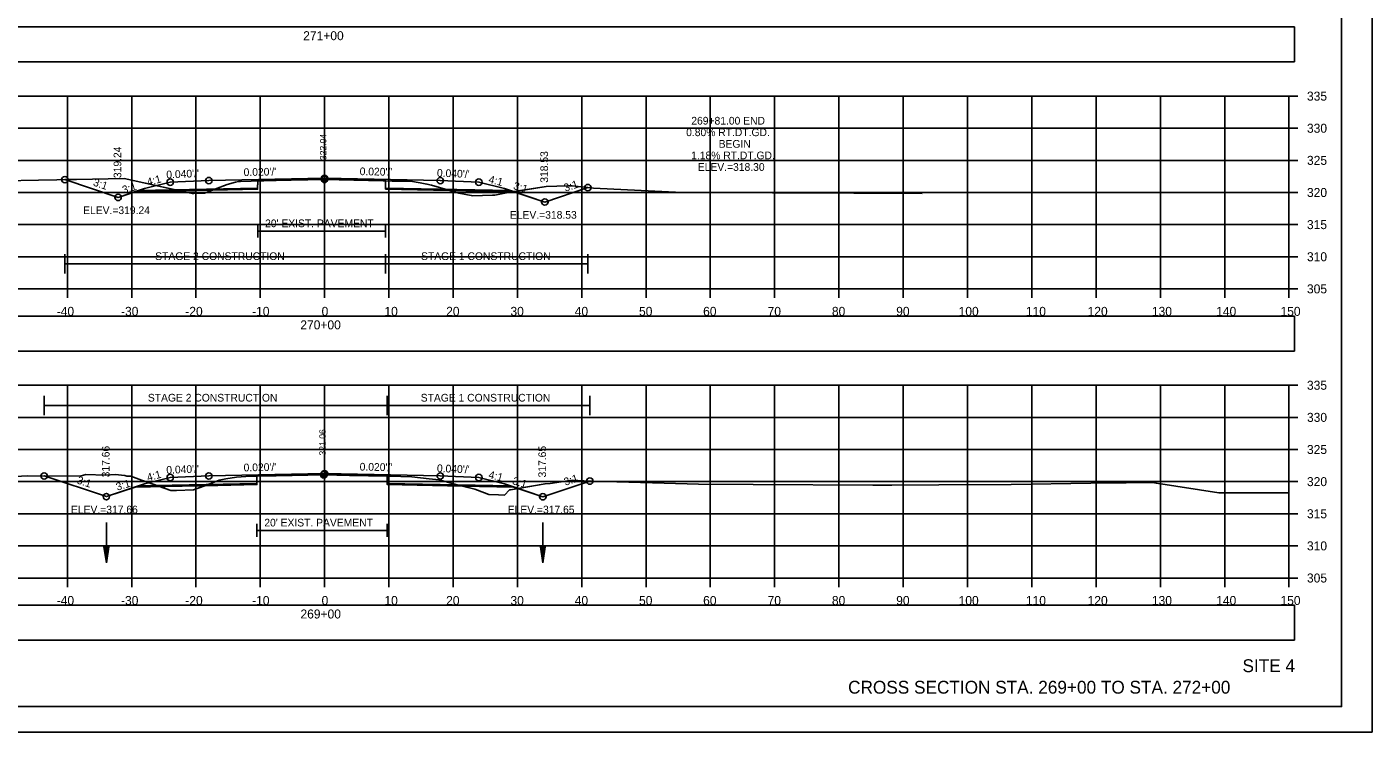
# Model space of a CAD drawing. Extents: x 1376273 to 1384221, y 378927 to 384592.
# Drawn here: x 1380145.4 to 1380354.6, y 383311.9 to 383421.7 of the extents above; entities that cross this region are included whole.
import ezdxf

# ---------------------------------------------------------------- set-up
doc = ezdxf.new("R2010")
doc.units = 0
for name, color, linetype in [('R_Alt Surface', 7, 'Continuous'), ('R_Axis', 7, 'Continuous'), ('R_Axis Annot', 7, 'Continuous'), ('R_Border', 7, 'Continuous'), ('R_Border Notes', 7, 'Continuous'), ('R_Contours', 7, 'Continuous'), ('R_Dimension', 7, 'Continuous'), ('R_Draft', 7, 'Continuous'), ('R_Exist Surface', 7, 'Continuous'), ('R_Fin Surface', 7, 'Continuous'), ('R_Grid', 7, 'Continuous'), ('R_No Plot', 7, 'Continuous'), ('R_Water', 7, 'Continuous'), ('R_Xsect Elev', 7, 'Continuous'), ('R_Xsect Slope', 7, 'Continuous'), ('T_Detection Zones', 7, 'Continuous')]:
    doc.layers.add(name, color=color, linetype=linetype)

msp = doc.modelspace()

# ---------------------------------------------------------------- linework, layer by layer
at = {"layer": 'R_Alt Surface'}
for points in [[(1380162.72, 383396.19), (1380181.25, 383396.56), (1380181.26, 383397.73), (1380191.66, 383397.93), (1380201.15, 383397.74), (1380201.16, 383396.58), (1380220.59, 383396.19)], [(1380181.26, 383390.88), (1380181.26, 383388.88)], [(1380181.26, 383389.88), (1380201.15, 383389.88)], [(1380201.15, 383390.88), (1380201.15, 383388.88)], [(1380162.72, 383350.22), (1380181.13, 383350.58), (1380181.14, 383351.75), (1380191.66, 383351.96), (1380201.4, 383351.77), (1380201.41, 383350.6), (1380220.59, 383350.22)], [(1380181.14, 383344.3), (1380181.14, 383342.3)], [(1380201.4, 383344.3), (1380201.4, 383342.3)], [(1380181.14, 383343.3), (1380201.4, 383343.3)]]:
    msp.add_lwpolyline(points, dxfattribs=at)
at = {"layer": 'R_Axis'}
for p, q in [((1380341.66, 383380.89), (1380341.66, 383410.89)), ((1380343.06, 383410.89), (1380341.66, 383410.89)), ((1380343.06, 383405.89), (1380341.66, 383405.89)), ((1380343.06, 383400.89), (1380341.66, 383400.89)), ((1380343.06, 383395.89), (1380341.66, 383395.89)), ((1380343.06, 383390.89), (1380341.66, 383390.89)), ((1380343.06, 383385.89), (1380341.66, 383385.89)), ((1380041.66, 383380.89), (1380341.66, 383380.89)), ((1380151.66, 383379.49), (1380151.66, 383380.89)), ((1380161.66, 383379.49), (1380161.66, 383380.89)), ((1380171.66, 383379.49), (1380171.66, 383380.89)), ((1380181.66, 383379.49), (1380181.66, 383380.89)), ((1380191.66, 383379.49), (1380191.66, 383380.89)), ((1380201.66, 383379.49), (1380201.66, 383380.89)), ((1380211.66, 383379.49), (1380211.66, 383380.89)), ((1380221.66, 383379.49), (1380221.66, 383380.89)), ((1380231.66, 383379.49), (1380231.66, 383380.89)), ((1380241.66, 383379.49), (1380241.66, 383380.89)), ((1380251.66, 383379.49), (1380251.66, 383380.89)), ((1380261.66, 383379.49), (1380261.66, 383380.89)), ((1380271.66, 383379.49), (1380271.66, 383380.89)), ((1380281.66, 383379.49), (1380281.66, 383380.89)), ((1380291.66, 383379.49), (1380291.66, 383380.89)), ((1380301.66, 383379.49), (1380301.66, 383380.89)), ((1380311.66, 383379.49), (1380311.66, 383380.89)), ((1380321.66, 383379.49), (1380321.66, 383380.89)), ((1380331.66, 383379.49), (1380331.66, 383380.89)), ((1380341.66, 383379.49), (1380341.66, 383380.89)), ((1380343.06, 383380.89), (1380341.66, 383380.89)), ((1380341.66, 383335.89), (1380341.66, 383365.89)), ((1380343.06, 383365.89), (1380341.66, 383365.89)), ((1380343.06, 383360.89), (1380341.66, 383360.89)), ((1380343.06, 383355.89), (1380341.66, 383355.89)), ((1380343.06, 383350.89), (1380341.66, 383350.89)), ((1380343.06, 383345.89), (1380341.66, 383345.89)), ((1380343.06, 383340.89), (1380341.66, 383340.89)), ((1380041.66, 383335.89), (1380341.66, 383335.89)), ((1380151.66, 383334.49), (1380151.66, 383335.89)), ((1380161.66, 383334.49), (1380161.66, 383335.89)), ((1380171.66, 383334.49), (1380171.66, 383335.89)), ((1380181.66, 383334.49), (1380181.66, 383335.89)), ((1380191.66, 383334.49), (1380191.66, 383335.89)), ((1380201.66, 383334.49), (1380201.66, 383335.89)), ((1380211.66, 383334.49), (1380211.66, 383335.89)), ((1380221.66, 383334.49), (1380221.66, 383335.89)), ((1380231.66, 383334.49), (1380231.66, 383335.89)), ((1380241.66, 383334.49), (1380241.66, 383335.89)), ((1380251.66, 383334.49), (1380251.66, 383335.89)), ((1380261.66, 383334.49), (1380261.66, 383335.89)), ((1380271.66, 383334.49), (1380271.66, 383335.89)), ((1380281.66, 383334.49), (1380281.66, 383335.89)), ((1380291.66, 383334.49), (1380291.66, 383335.89)), ((1380301.66, 383334.49), (1380301.66, 383335.89)), ((1380311.66, 383334.49), (1380311.66, 383335.89)), ((1380321.66, 383334.49), (1380321.66, 383335.89)), ((1380331.66, 383334.49), (1380331.66, 383335.89)), ((1380341.66, 383334.49), (1380341.66, 383335.89)), ((1380343.06, 383335.89), (1380341.66, 383335.89))]:
    msp.add_line(p, q, dxfattribs=at)
at = {"layer": 'R_Axis Annot'}
for points in [[(1380040.81, 383416.25), (1380342.5, 383416.25), (1380342.5, 383421.66), (1380040.81, 383421.66)], [(1380040.81, 383371.22), (1380342.5, 383371.22), (1380342.5, 383376.63), (1380040.81, 383376.63)], [(1380040.81, 383326.23), (1380342.5, 383326.23), (1380342.5, 383331.65), (1380040.81, 383331.65)]]:
    msp.add_lwpolyline(points, close=True, dxfattribs=at)
at = {"layer": 'R_Border'}
for q in [(1380349.84, 383521.35), (1380033.66, 383315.89)]:
    msp.add_line((1380349.84, 383315.89), q, dxfattribs=at)
at = {"layer": 'R_Contours'}
for points in [[(1380201.15, 383397.7), (1380202.15, 383397.67), (1380204.65, 383397.65), (1380205.01, 383397.64), (1380206.53, 383397.39), (1380207.57, 383397.21), (1380208.27, 383397.01), (1380211.13, 383396.21), (1380201.16, 383396.41)], [(1380211.13, 383396.21), (1380212.57, 383395.81), (1380214.48, 383395.43), (1380214.68, 383395.38), (1380217.76, 383395.46), (1380218.15, 383395.48), (1380220.74, 383395.97), (1380220.75, 383395.97), (1380220.77, 383395.97), (1380221.02, 383396.01)], [(1380221.02, 383396.01), (1380226.13, 383396.84), (1380229.43, 383396.91), (1380230.18, 383396.93), (1380230.63, 383396.87), (1380232.62, 383396.65), (1380225.92, 383394.41), (1380221.12, 383396.01)], [(1380201.4, 383351.76), (1380202.4, 383351.74), (1380203.53, 383351.7), (1380205.22, 383351.65), (1380207.94, 383351.3), (1380209.46, 383351.19), (1380212.27, 383350.4), (1380213.09, 383350.2), (1380201.41, 383350.43)], [(1380213.09, 383350.2), (1380215.05, 383349.72), (1380215.43, 383349.58), (1380217.2, 383348.88), (1380218.71, 383348.82), (1380219.64, 383348.8), (1380220.45, 383349.61), (1380220.46, 383349.61), (1380220.56, 383349.63), (1380221.74, 383349.83), (1380221.12, 383350.04)], [(1380221.74, 383349.83), (1380225.95, 383350.56), (1380226.74, 383350.61), (1380230.19, 383351.14), (1380232.01, 383351.03), (1380232.93, 383350.98), (1380225.61, 383348.54)]]:
    msp.add_lwpolyline(points, close=True, dxfattribs=at)
at = {"layer": 'R_Dimension'}
for p, q in [((1380151.27, 383383.28), (1380151.27, 383386.28)), ((1380201.15, 383383.28), (1380201.15, 383386.28)), ((1380232.62, 383383.28), (1380232.62, 383386.28)), ((1380151.27, 383384.78), (1380232.62, 383384.78)), ((1380148.04, 383361.25), (1380148.04, 383364.25)), ((1380201.4, 383361.25), (1380201.4, 383364.25)), ((1380232.93, 383361.25), (1380232.93, 383364.25)), ((1380148.04, 383362.75), (1380232.93, 383362.75))]:
    msp.add_line(p, q, dxfattribs=at)
at = {"layer": 'R_Exist Surface'}
for points in [[(1380130.8, 383397.52), (1380147.19, 383397.83), (1380150.01, 383397.86), (1380153.07, 383397.93), (1380160.51, 383398.06), (1380169.67, 383396.04), (1380171.06, 383395.74), (1380171.31, 383395.75), (1380173.01, 383395.8), (1380173.93, 383396.14), (1380176.53, 383397.14), (1380177.82, 383397.49), (1380178.29, 383397.61), (1380178.61, 383397.62), (1380180.26, 383397.67), (1380190.01, 383397.9), (1380191.64, 383397.93), (1380200.8, 383397.71), (1380202.15, 383397.67), (1380204.65, 383397.65), (1380205.01, 383397.64), (1380206.53, 383397.39), (1380207.57, 383397.21), (1380208.27, 383397.01), (1380212.57, 383395.81), (1380214.48, 383395.43), (1380214.68, 383395.38), (1380217.76, 383395.46), (1380218.15, 383395.48), (1380220.74, 383395.97), (1380220.75, 383395.97), (1380220.77, 383395.97), (1380226.13, 383396.84), (1380229.43, 383396.91), (1380230.18, 383396.93), (1380230.63, 383396.87), (1380233.47, 383396.55), (1380247.27, 383395.89), (1380247.61, 383395.88), (1380248.62, 383395.88), (1380273.98, 383395.8), (1380284.6, 383395.75)], [(1380143.63, 383351.7), (1380145.38, 383351.79), (1380153.64, 383351.74), (1380154.54, 383352.02), (1380157.61, 383351.9), (1380159.11, 383351.99), (1380160.62, 383351.85), (1380160.9, 383351.72), (1380161.53, 383351.76), (1380163.2, 383351.1), (1380167.75, 383349.51), (1380168.65, 383349.52), (1380171.3, 383349.62), (1380174.25, 383350.71), (1380175.29, 383351.14), (1380176.31, 383351.32), (1380177.98, 383351.6), (1380179.44, 383351.68), (1380180.14, 383351.72), (1380184.13, 383351.79), (1380191.54, 383351.95), (1380195.55, 383351.86), (1380202.4, 383351.74), (1380203.53, 383351.7), (1380205.22, 383351.65), (1380207.94, 383351.3), (1380209.46, 383351.19), (1380212.27, 383350.4), (1380215.05, 383349.72), (1380215.43, 383349.58), (1380217.2, 383348.88), (1380218.71, 383348.82), (1380219.64, 383348.8), (1380220.45, 383349.61), (1380220.46, 383349.61), (1380220.56, 383349.63), (1380225.95, 383350.56), (1380226.74, 383350.61), (1380230.19, 383351.14), (1380232.01, 383351.03), (1380233.42, 383350.95), (1380244.47, 383350.65), (1380249.83, 383350.5), (1380258.31, 383350.45), (1380276.94, 383350.34), (1380279.89, 383350.35), (1380287.22, 383350.37), (1380298.46, 383350.46), (1380310.85, 383350.63), (1380316.32, 383350.68), (1380320.12, 383350.76), (1380320.43, 383350.76), (1380321.05, 383350.63), (1380330.76, 383349.16), (1380337.9, 383349.17), (1380341.66, 383349.17)]]:
    msp.add_lwpolyline(points, dxfattribs=at)
at = {"layer": 'R_Fin Surface'}
for points in [[(1380151.27, 383397.89), (1380159.55, 383395.13), (1380162.74, 383396.2), (1380163.66, 383396.5), (1380167.66, 383397.5), (1380173.66, 383397.74), (1380191.66, 383398.1), (1380209.66, 383397.74), (1380215.66, 383397.5), (1380219.66, 383396.5), (1380220.57, 383396.2), (1380225.92, 383394.41), (1380232.62, 383396.65)], [(1380148.04, 383351.77), (1380148.04, 383351.77), (1380157.72, 383348.55), (1380162.74, 383350.22), (1380163.66, 383350.53), (1380167.66, 383351.53), (1380173.66, 383351.77), (1380191.66, 383352.13), (1380209.66, 383351.77), (1380215.66, 383351.53), (1380219.66, 383350.53), (1380220.57, 383350.22), (1380225.61, 383348.54), (1380232.93, 383350.98)]]:
    msp.add_lwpolyline(points, dxfattribs=at)
at = {"layer": 'R_Grid'}
for p, q in [((1380041.66, 383410.89), (1380341.66, 383410.89)), ((1380151.66, 383380.89), (1380151.66, 383410.89)), ((1380161.66, 383380.89), (1380161.66, 383410.89)), ((1380171.66, 383380.89), (1380171.66, 383410.89)), ((1380181.66, 383380.89), (1380181.66, 383410.89)), ((1380191.66, 383380.89), (1380191.66, 383410.89)), ((1380201.66, 383380.89), (1380201.66, 383410.89)), ((1380211.66, 383380.89), (1380211.66, 383410.89)), ((1380221.66, 383380.89), (1380221.66, 383410.89)), ((1380231.66, 383380.89), (1380231.66, 383410.89)), ((1380241.66, 383380.89), (1380241.66, 383410.89)), ((1380251.66, 383380.89), (1380251.66, 383410.89)), ((1380261.66, 383380.89), (1380261.66, 383410.89)), ((1380271.66, 383380.89), (1380271.66, 383410.89)), ((1380281.66, 383380.89), (1380281.66, 383410.89)), ((1380291.66, 383380.89), (1380291.66, 383410.89)), ((1380301.66, 383380.89), (1380301.66, 383410.89)), ((1380311.66, 383380.89), (1380311.66, 383410.89)), ((1380321.66, 383380.89), (1380321.66, 383410.89)), ((1380331.66, 383380.89), (1380331.66, 383410.89)), ((1380341.66, 383380.89), (1380341.66, 383410.89)), ((1380041.66, 383405.89), (1380341.66, 383405.89)), ((1380041.66, 383400.89), (1380341.66, 383400.89)), ((1380041.66, 383395.89), (1380341.66, 383395.89)), ((1380041.66, 383390.89), (1380341.66, 383390.89)), ((1380041.66, 383385.89), (1380341.66, 383385.89)), ((1380041.66, 383380.89), (1380341.66, 383380.89)), ((1380041.66, 383365.89), (1380341.66, 383365.89)), ((1380151.66, 383335.89), (1380151.66, 383365.89)), ((1380161.66, 383335.89), (1380161.66, 383365.89)), ((1380171.66, 383335.89), (1380171.66, 383365.89)), ((1380181.66, 383335.89), (1380181.66, 383365.89)), ((1380191.66, 383335.89), (1380191.66, 383365.89)), ((1380201.66, 383335.89), (1380201.66, 383365.89)), ((1380211.66, 383335.89), (1380211.66, 383365.89)), ((1380221.66, 383335.89), (1380221.66, 383365.89)), ((1380231.66, 383335.89), (1380231.66, 383365.89)), ((1380241.66, 383335.89), (1380241.66, 383365.89)), ((1380251.66, 383335.89), (1380251.66, 383365.89)), ((1380261.66, 383335.89), (1380261.66, 383365.89)), ((1380271.66, 383335.89), (1380271.66, 383365.89)), ((1380281.66, 383335.89), (1380281.66, 383365.89)), ((1380291.66, 383335.89), (1380291.66, 383365.89)), ((1380301.66, 383335.89), (1380301.66, 383365.89)), ((1380311.66, 383335.89), (1380311.66, 383365.89)), ((1380321.66, 383335.89), (1380321.66, 383365.89)), ((1380331.66, 383335.89), (1380331.66, 383365.89)), ((1380341.66, 383335.89), (1380341.66, 383365.89)), ((1380041.66, 383360.89), (1380341.66, 383360.89)), ((1380041.66, 383355.89), (1380341.66, 383355.89)), ((1380041.66, 383350.89), (1380341.66, 383350.89)), ((1380041.66, 383345.89), (1380341.66, 383345.89)), ((1380041.66, 383340.89), (1380341.66, 383340.89)), ((1380041.66, 383335.89), (1380341.66, 383335.89))]:
    msp.add_line(p, q, dxfattribs=at)
at = {"layer": 'R_No Plot'}
msp.add_line((1380021.26, 383311.91), (1380354.59, 383311.91), dxfattribs=at)
for points in [[(1380021.25, 383525.24), (1380354.59, 383525.24), (1380354.59, 383311.91), (1380021.25, 383311.91)], [(1380267.58, 383521.35), (1380267.58, 383511.47), (1380303.31, 383511.47), (1380303.31, 383508.55), (1380326.51, 383508.55), (1380326.51, 383484.22), (1380349.84, 383484.22), (1380349.84, 383315.89), (1380033.66, 383315.89), (1380033.66, 383521.35)]]:
    msp.add_lwpolyline(points, close=True, dxfattribs=at)
for points in [[(1380162.19, 383396.01), (1380181.25, 383396.39), (1380181.26, 383397.73), (1380191.66, 383397.93), (1380201.15, 383397.74), (1380201.16, 383396.41), (1380221.12, 383396.01)], [(1380162.19, 383350.04), (1380181.13, 383350.42), (1380181.14, 383351.75), (1380191.66, 383351.96), (1380201.4, 383351.77), (1380201.41, 383350.43), (1380221.12, 383350.04)]]:
    msp.add_lwpolyline(points, dxfattribs=at)
for centre in [(1380151.27, 383397.89), (1380167.66, 383397.5), (1380173.66, 383397.74), (1380191.64, 383397.93), (1380191.66, 383398.1), (1380209.66, 383397.74), (1380215.66, 383397.5), (1380159.55, 383395.13), (1380159.55, 383395.13), (1380232.62, 383396.65), (1380225.92, 383394.41), (1380225.92, 383394.41), (1380148.04, 383351.77), (1380167.66, 383351.53), (1380173.66, 383351.77), (1380191.54, 383351.95), (1380191.66, 383352.13), (1380209.66, 383351.77), (1380215.66, 383351.53), (1380232.93, 383350.98), (1380157.72, 383348.55), (1380157.72, 383348.55), (1380225.61, 383348.54), (1380225.61, 383348.54)]:
    msp.add_circle(centre, 0.5, dxfattribs=at)
at = {"layer": 'R_Water'}
for p, q in [((1380157.72, 383344.51), (1380157.72, 383338.26)), ((1380225.61, 383344.51), (1380225.61, 383338.26)), ((1380157.34, 383340.76), (1380157.72, 383338.26)), ((1380158.09, 383340.76), (1380157.34, 383340.76)), ((1380157.41, 383340.76), (1380157.72, 383338.68)), ((1380157.47, 383340.76), (1380157.72, 383339.11)), ((1380157.53, 383340.76), (1380157.72, 383339.52)), ((1380157.6, 383340.76), (1380157.72, 383339.95)), ((1380157.66, 383340.76), (1380157.72, 383340.36)), ((1380158.09, 383340.76), (1380157.72, 383338.26)), ((1380157.84, 383340.76), (1380157.72, 383339.95)), ((1380157.97, 383340.76), (1380157.72, 383339.11)), ((1380158.03, 383340.76), (1380157.72, 383338.68)), ((1380157.91, 383340.76), (1380157.72, 383339.52)), ((1380157.78, 383340.76), (1380157.72, 383340.36)), ((1380225.24, 383340.76), (1380225.61, 383338.26)), ((1380225.99, 383340.76), (1380225.24, 383340.76)), ((1380225.3, 383340.76), (1380225.61, 383338.68)), ((1380225.36, 383340.76), (1380225.61, 383339.11)), ((1380225.43, 383340.76), (1380225.61, 383339.52)), ((1380225.49, 383340.76), (1380225.61, 383339.95)), ((1380225.55, 383340.76), (1380225.61, 383340.36)), ((1380225.99, 383340.76), (1380225.61, 383338.26)), ((1380225.73, 383340.76), (1380225.61, 383339.95)), ((1380225.86, 383340.76), (1380225.61, 383339.11)), ((1380225.93, 383340.76), (1380225.61, 383338.68)), ((1380225.8, 383340.76), (1380225.61, 383339.52)), ((1380225.67, 383340.76), (1380225.61, 383340.36))]:
    msp.add_line(p, q, dxfattribs=at)
at = {"layer": 'T_Detection Zones'}
for points in [[(1380151.27, 383397.89), (1380153.07, 383397.93), (1380160.51, 383398.06), (1380169.15, 383396.15), (1380162.19, 383396.01), (1380159.55, 383395.13)], [(1380181.26, 383397.69), (1380190.01, 383397.9), (1380191.64, 383397.93), (1380200.8, 383397.71), (1380201.15, 383397.7), (1380201.15, 383397.74), (1380191.66, 383397.93), (1380181.26, 383397.73)], [(1380169.15, 383396.15), (1380169.67, 383396.04), (1380171.06, 383395.74), (1380171.31, 383395.75), (1380173.01, 383395.8), (1380173.93, 383396.14), (1380174.21, 383396.25)], [(1380174.21, 383396.25), (1380176.53, 383397.14), (1380177.82, 383397.49), (1380178.29, 383397.61), (1380178.61, 383397.62), (1380180.26, 383397.67), (1380181.26, 383397.69), (1380181.25, 383396.39)], [(1380148.04, 383351.77), (1380153.64, 383351.74), (1380154.54, 383352.02), (1380157.61, 383351.9), (1380159.11, 383351.99), (1380160.62, 383351.85), (1380160.9, 383351.72), (1380161.53, 383351.76), (1380163.2, 383351.1), (1380166.03, 383350.11), (1380162.19, 383350.04), (1380157.72, 383348.55)], [(1380173.02, 383350.25), (1380174.25, 383350.71), (1380175.29, 383351.14), (1380176.31, 383351.32), (1380177.98, 383351.6), (1380179.44, 383351.68), (1380180.14, 383351.72), (1380181.14, 383351.73), (1380181.13, 383350.42)], [(1380181.14, 383351.73), (1380184.13, 383351.79), (1380191.54, 383351.95), (1380195.55, 383351.86), (1380201.4, 383351.76), (1380201.4, 383351.77), (1380191.66, 383351.96), (1380181.14, 383351.75)], [(1380166.03, 383350.11), (1380167.75, 383349.51), (1380168.65, 383349.52), (1380171.3, 383349.62), (1380173.02, 383350.25)]]:
    msp.add_lwpolyline(points, close=True, dxfattribs=at)

# ---------------------------------------------------------------- texts
at = {"layer": 'R_Alt Surface'}
for p in [(1380182.41, 383390.49), (1380182.29, 383343.91)]:
    msp.add_text("20' EXIST. PAVEMENT", height=1.2, dxfattribs=at).set_placement(p)
at = {"layer": 'R_Axis Annot'}
for s, p in [('271+00', (1380188.34, 383419.59)), ('335', (1380344.46, 383410.19)), ('330', (1380344.46, 383405.19)), ('325', (1380344.46, 383400.19)), ('320', (1380344.46, 383395.19)), ('315', (1380344.46, 383390.19)), ('310', (1380344.46, 383385.19)), ('305', (1380344.46, 383380.19)), ('-40', (1380150, 383376.69)), ('-30', (1380160, 383376.69)), ('-20', (1380170, 383376.69)), ('-10', (1380180.39, 383376.69)), ('0', (1380191.2, 383376.69)), ('10', (1380200.97, 383376.69)), ('20', (1380210.57, 383376.69)), ('30', (1380220.57, 383376.69)), ('40', (1380230.57, 383376.69)), ('50', (1380240.57, 383376.69)), ('60', (1380250.54, 383376.69)), ('70', (1380260.57, 383376.69)), ('80', (1380270.57, 383376.69)), ('90', (1380280.57, 383376.69)), ('100', (1380290.28, 383376.69)), ('110', (1380300.74, 383376.69)), ('120', (1380310.34, 383376.69)), ('130', (1380320.34, 383376.69)), ('140', (1380330.34, 383376.69)), ('150', (1380340.34, 383376.69)), ('270+00', (1380187.89, 383374.59)), ('335', (1380344.46, 383365.19)), ('330', (1380344.46, 383360.19)), ('325', (1380344.46, 383355.19)), ('320', (1380344.46, 383350.19)), ('315', (1380344.46, 383345.19)), ('310', (1380344.46, 383340.19)), ('305', (1380344.46, 383335.19)), ('-40', (1380150, 383331.69)), ('-30', (1380160, 383331.69)), ('-20', (1380170, 383331.69)), ('-10', (1380180.39, 383331.69)), ('0', (1380191.2, 383331.69)), ('10', (1380200.97, 383331.69)), ('20', (1380210.57, 383331.69)), ('30', (1380220.57, 383331.69)), ('40', (1380230.57, 383331.69)), ('50', (1380240.57, 383331.69)), ('60', (1380250.54, 383331.69)), ('70', (1380260.57, 383331.69)), ('80', (1380270.57, 383331.69)), ('90', (1380280.57, 383331.69)), ('100', (1380290.28, 383331.69)), ('110', (1380300.74, 383331.69)), ('120', (1380310.34, 383331.69)), ('130', (1380320.34, 383331.69)), ('140', (1380330.34, 383331.69)), ('150', (1380340.34, 383331.69)), ('269+00', (1380187.91, 383329.59))]:
    msp.add_text(s, height=1.4, dxfattribs=at).set_placement(p)
at = {"layer": 'R_Border Notes'}
for s, p in [('ELEV.=319.24', (1380154.11, 383392.53)), ('ELEV.=318.53', (1380220.49, 383391.81)), ('ELEV.=317.66', (1380152.22, 383345.95)), ('ELEV.=317.65', (1380220.15, 383345.94))]:
    msp.add_text(s, height=1.2, dxfattribs=at).set_placement(p)
at = {"layer": 'R_Dimension'}
for s, p in [('STAGE 2 CONSTRUCTION', (1380165.32, 383385.38)), ('STAGE 1 CONSTRUCTION', (1380206.67, 383385.38)), ('STAGE 2 CONSTRUCTION', (1380164.18, 383363.35)), ('STAGE 1 CONSTRUCTION', (1380206.62, 383363.35))]:
    msp.add_text(s, height=1.2, dxfattribs=at).set_placement(p)
at = {"layer": 'R_Draft'}
for s, p in [('SITE 4', (1380334.43, 383321.24)), ('CROSS SECTION STA. 269+00 TO STA. 272+00', (1380273.09, 383317.89))]:
    msp.add_text(s, height=2, dxfattribs=at).set_placement(p)
at = {"layer": 'R_Xsect Elev'}
for s, height, rotation, p in [('269+81.00 END', 1.2, 360, (1380248.7, 383406.46)), ('322.04', 1, 90, (1380191.94, 383400.93)), ('0.80% RT.DT.GD.', 1.2, 360, (1380247.9, 383404.66)), ('BEGIN', 1.2, 360, (1380252.96, 383402.86)), ('319.24', 1.2, 90, (1380160.05, 383398.13)), ('318.53', 1.2, 90, (1380226.42, 383397.41)), ('1.18% RT.DT.GD.', 1.2, 360, (1380248.68, 383401.06)), ('ELEV.=318.30', 1.2, 360, (1380249.71, 383399.26)), ('321.06', 1, 90, (1380191.84, 383354.95)), ('317.66', 1.2, 90, (1380158.22, 383351.55)), ('317.65', 1.2, 90, (1380226.11, 383351.54))]:
    msp.add_text(s, height=height, rotation=rotation, dxfattribs=at).set_placement(p)
at = {"layer": 'R_Xsect Slope'}
for s, rotation, p in [("0.020'/'", 1.1458, (1380179.08, 383398.45)), ('3:1', 341.5651, (1380155.57, 383396.99)), ('4:1', 15.5158, (1380164.21, 383396.9)), ("0.040'/'", 2.2906, (1380167.07, 383398.08)), ("0.020'/'", 358.8542, (1380197.11, 383398.59)), ("0.040'/'", 357.7094, (1380209.12, 383398.36)), ('4:1', 345.9638, (1380217.08, 383397.42)), ('3:1', 18.4349, (1380229.11, 383396)), ('3:1', 16.2898, (1380160.38, 383395.69)), ('3:1', 343.2561, (1380220.93, 383396.44)), ("0.020'/'", 1.1458, (1380179.08, 383352.48)), ("0.020'/'", 358.8542, (1380197.11, 383352.62)), ('3:1', 341.5651, (1380153.04, 383350.64)), ('4:1', 15.5158, (1380164.21, 383350.93)), ("0.040'/'", 2.2906, (1380167.07, 383352.1)), ("0.040'/'", 357.7094, (1380209.12, 383352.39)), ('4:1', 345.9638, (1380217.08, 383351.45)), ('3:1', 18.4349, (1380229.11, 383350.24)), ('3:1', 16.6883, (1380159.42, 383349.47)), ('3:1', 343.3085, (1380220.78, 383350.51))]:
    msp.add_text(s, height=1.2, rotation=rotation, dxfattribs=at).set_placement(p)

doc.saveas('drawing.dxf')
